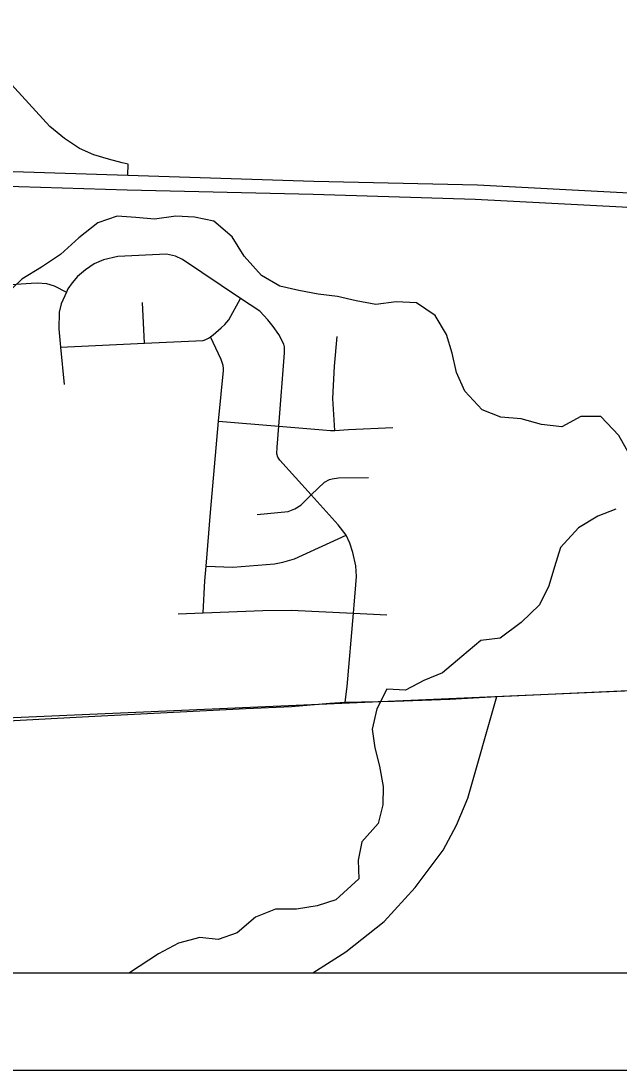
# Model space of a CAD drawing. Extents: x 0 to 34, y 0 to 22.
# Drawn here: x 3.482 to 4.098, y 14 to 15.08 of the extents above; entities that cross this region are included whole.
import ezdxf

# ---------------------------------------------------------------- set-up
doc = ezdxf.new("R2010")
doc.units = 0
for name, color, linetype in [('Default', 7, 'Continuous'), ('GM_X_City_Street', 7, 'Continuous'), ('GM_X_County_Road', 7, 'Continuous'), ('GM_X_Interchange_Ramps', 7, 'Continuous'), ('GM_X_Interstate_Route', 7, 'Continuous'), ('GM_X_Minor_River', 7, 'Continuous'), ('GM_X_Township_Road', 7, 'Continuous'), ('SH_Cut_Line', 7, 'Continuous'), ('SH_Data', 7, 'Continuous')]:
    doc.layers.add(name, color=color, linetype=linetype)

msp = doc.modelspace()

# ---------------------------------------------------------------- linework, layer by layer
at = {"layer": 'Default'}
msp.add_lwpolyline([(3.269, 14.1), (4.2792, 14.1), (4.3078, 14.3989), (3.2937, 14.3547)], close=True, dxfattribs=at)
at = {"layer": 'GM_X_City_Street'}
msp.add_line((3.6096, 14.7483), (3.6076, 14.7902), dxfattribs=at)
for points in [[(3.8161, 14.3787), (3.8179, 14.3948), (3.8245, 14.4703), (3.8252, 14.4785), (3.8269, 14.4994), (3.8276, 14.5081), (3.8269, 14.5192), (3.8238, 14.533), (3.8207, 14.5426), (3.8171, 14.5506), (3.8086, 14.5614), (3.781, 14.5921), (3.7488, 14.6279), (3.7468, 14.6309), (3.7457, 14.6345), (3.7459, 14.6413), (3.7476, 14.6628), (3.7535, 14.7383), (3.7536, 14.7415), (3.7534, 14.7445), (3.7527, 14.7475), (3.7478, 14.7572), (3.742, 14.7656), (3.7363, 14.7725), (3.728, 14.7812), (3.7083, 14.7944), (3.6486, 14.8345), (3.6415, 14.8378), (3.6321, 14.8401), (3.5822, 14.8377), (3.5673, 14.8342), (3.5576, 14.83), (3.5488, 14.824), (3.5406, 14.817), (3.5351, 14.8106), (3.5307, 14.8042), (3.5293, 14.801), (3.5239, 14.7889), (3.5217, 14.7803), (3.5213, 14.7632), (3.5231, 14.7443), (3.5269, 14.7059)], [(3.3798, 14.8027), (3.4928, 14.8101), (3.4994, 14.8105), (3.5085, 14.8097), (3.5164, 14.8075), (3.5293, 14.801)], [(3.5231, 14.7443), (3.6096, 14.7483), (3.6697, 14.751), (3.6727, 14.7521), (3.6755, 14.7535), (3.6774, 14.7548), (3.6801, 14.7568), (3.6885, 14.7643), (3.6921, 14.7677), (3.6961, 14.7723), (3.7083, 14.7944)], [(3.67, 14.4707), (3.6717, 14.5038), (3.6729, 14.5189), (3.6774, 14.5739), (3.6857, 14.6679), (3.6883, 14.6959), (3.6908, 14.7201), (3.6907, 14.7223), (3.6903, 14.7254), (3.6883, 14.7316), (3.6774, 14.7548)], [(3.8054, 14.6586), (3.8032, 14.6913), (3.805, 14.7247), (3.8078, 14.7554)], [(3.6857, 14.6679), (3.7476, 14.6628), (3.793, 14.659), (3.801, 14.6583), (3.8054, 14.6586), (3.8193, 14.6594), (3.8649, 14.6616)], [(3.7255, 14.5718), (3.7572, 14.575), (3.7641, 14.5778), (3.7704, 14.5817), (3.781, 14.5921), (3.7946, 14.6054), (3.8, 14.6079), (3.8027, 14.6087), (3.8092, 14.6097), (3.84, 14.6102)], [(3.6729, 14.5189), (3.7004, 14.5178), (3.7431, 14.5212), (3.7519, 14.5228), (3.7638, 14.5264), (3.8171, 14.5506)], [(3.644, 14.4696), (3.67, 14.4707), (3.7312, 14.4731), (3.7604, 14.4733), (3.8245, 14.4703), (3.859, 14.4687)]]:
    msp.add_lwpolyline(points, dxfattribs=at)
at = {"layer": 'GM_X_County_Road'}
for points in [[(3.9721, 14.3845), (4.2128, 14.3957), (4.304, 14.3979), (4.3126, 14.3982)], [(3.7139, 14.3721), (3.7607, 14.3744), (3.8003, 14.3776), (3.8161, 14.3787), (3.8666, 14.3799), (3.9238, 14.3817), (3.9721, 14.3845)], [(3.7828, 14.1), (3.8165, 14.1218), (3.8562, 14.1528), (3.8881, 14.188), (3.9167, 14.2263), (3.9305, 14.2521), (3.9421, 14.2799), (3.9721, 14.3845)], [(3.3286, 14.3536), (3.3627, 14.3559), (3.3928, 14.3565), (3.4077, 14.3569), (3.4493, 14.3585), (3.5583, 14.3643), (3.7139, 14.3721)]]:
    msp.add_lwpolyline(points, dxfattribs=at)
at = {"layer": 'GM_X_Interchange_Ramps'}
msp.add_lwpolyline([(3.5922, 14.9215), (3.5928, 14.9326), (3.5865, 14.9339), (3.5723, 14.9377), (3.5575, 14.9423), (3.5425, 14.9487), (3.5271, 14.9592), (3.5122, 14.9714), (3.4618, 15.0267), (3.4496, 15.0371), (3.4369, 15.0441), (3.4339, 15.0449)], dxfattribs=at)
at = {"layer": 'GM_X_Interstate_Route'}
for points in [[(3.431, 14.9265), (3.5922, 14.9215), (3.7836, 14.9152), (3.9522, 14.9113), (4.1018, 14.9036), (4.184, 14.8973), (4.282, 14.8887), (4.3496, 14.8808), (4.3592, 14.8798), (4.4684, 14.865), (4.6643, 14.8337), (4.7847, 14.8106), (4.8918, 14.7863), (5.0436, 14.7475), (5.1791, 14.7082), (5.3158, 14.6634)], [(3.3479, 14.9143), (3.3508, 14.9143), (3.4303, 14.9112), (3.4574, 14.9102), (3.5916, 14.9064), (3.7829, 14.9019), (3.9498, 14.8967), (4.1011, 14.8889), (4.1801, 14.8832), (4.2729, 14.8761), (4.3482, 14.8665), (4.3513, 14.8661)]]:
    msp.add_lwpolyline(points, dxfattribs=at)
at = {"layer": 'GM_X_Minor_River'}
for points in [[(4.1084, 14.6336), (4.0974, 14.6534), (4.0791, 14.6727), (4.0583, 14.6727), (4.0389, 14.6621), (4.018, 14.6647), (3.9971, 14.6704), (3.9762, 14.6723), (3.9569, 14.6799), (3.939, 14.6989), (3.9307, 14.7183), (3.9261, 14.738), (3.9204, 14.7574), (3.9087, 14.7768), (3.8893, 14.79), (3.8684, 14.7908), (3.8475, 14.7881), (3.8274, 14.7919), (3.8081, 14.7965), (3.7883, 14.7988), (3.7682, 14.8026), (3.7488, 14.8071), (3.7298, 14.8181), (3.712, 14.8379), (3.6998, 14.858), (3.6809, 14.874), (3.6611, 14.8781), (3.6418, 14.8793), (3.6197, 14.8762), (3.6004, 14.8777), (3.5814, 14.8793), (3.5616, 14.8724), (3.5419, 14.8569), (3.5229, 14.8398), (3.5036, 14.8265), (3.4831, 14.8143), (3.4637, 14.7954)], [(4.0945, 14.5776), (4.0761, 14.5702), (4.056, 14.5581), (4.0374, 14.5379), (4.0313, 14.5182), (4.0256, 14.4984), (4.0161, 14.4791), (3.9971, 14.4609), (3.9755, 14.4445), (3.9557, 14.4423), (3.936, 14.4259), (3.9162, 14.4088), (3.8969, 14.4009), (3.8779, 14.391), (3.8589, 14.3921), (3.8487, 14.372), (3.8437, 14.3511), (3.8464, 14.3318), (3.8513, 14.3128), (3.8551, 14.2919), (3.8547, 14.2729), (3.8498, 14.2539), (3.8331, 14.235), (3.8293, 14.216), (3.8301, 14.197), (3.8065, 14.1753), (3.7871, 14.1689), (3.7659, 14.1655), (3.7442, 14.1655), (3.7237, 14.1575), (3.7048, 14.1412), (3.6854, 14.1343), (3.6664, 14.1366), (3.6444, 14.1305), (3.6239, 14.1195), (3.6041, 14.1066), (3.5941, 14.1)]]:
    msp.add_lwpolyline(points, dxfattribs=at)
at = {"layer": 'GM_X_Township_Road'}
msp.add_lwpolyline([(2.1, 14.1), (5.2869, 14.1), (5.2994, 14.2321), (5.3008, 14.2439), (5.3077, 14.3092), (5.311, 14.341), (5.3288, 14.5334), (5.3372, 14.6237), (5.3387, 14.6408), (5.3402, 14.6549), (5.3417, 14.6691), (5.3708, 14.979), (5.3806, 15.0986), (5.3962, 15.2605), (5.26, 15.2853), (5.174, 15.2994), (5.0019, 15.3285), (4.9347, 15.3398), (4.7447, 15.3727), (4.5421, 15.4075), (4.4074, 15.4288), (3.9247, 15.3988), (3.4976, 15.3675), (3.3845, 15.362)], dxfattribs=at)
at = {"layer": 'SH_Cut_Line'}
msp.add_lwpolyline([(2.1, 14.1), (8.9, 14.1)], dxfattribs=at)
at = {"layer": 'SH_Data'}
for p, q in [((2.1, 14.1), (8.9, 14.1)), ((2, 14), (9, 14))]:
    msp.add_line(p, q, dxfattribs=at)

doc.saveas('drawing.dxf')
